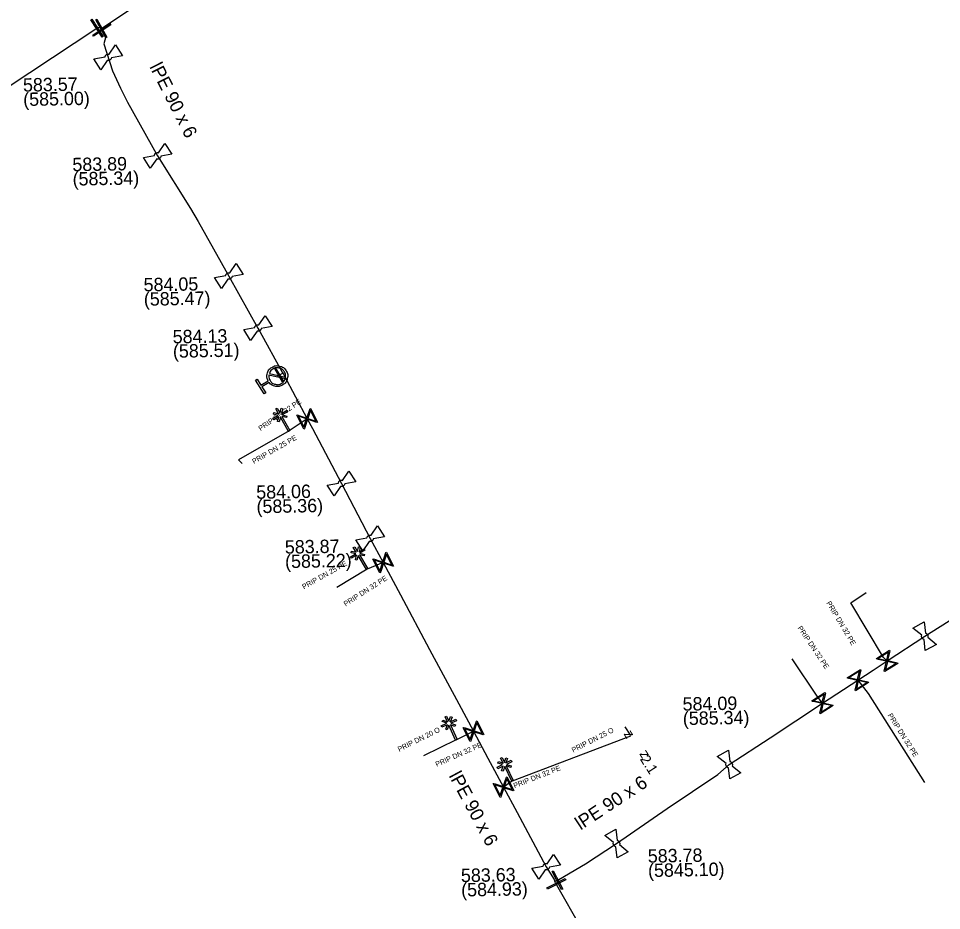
# Model space of a CAD drawing. Extents: x -643842 to -636370, y -1119190 to -1110210.
# Drawn here: x -641139.4 to -641049.6, y -1114033.6 to -1113946.9 of the extents above; entities that cross this region are included whole.
import ezdxf

# ---------------------------------------------------------------- set-up
doc = ezdxf.new("R2010")
doc.units = 0
for name, color, linetype in [('2', 7, 'Continuous'), ('22', 7, 'Continuous'), ('Default', 7, 'Continuous'), ('Level 10', 7, 'Continuous'), ('Level 16', 7, 'Continuous'), ('Level 20', 7, 'Continuous'), ('Level 21', 7, 'Continuous'), ('Level 23', 7, 'Continuous'), ('Level 27', 7, 'Continuous'), ('Level 28', 7, 'Continuous'), ('Level 33', 7, 'Continuous')]:
    doc.layers.add(name, color=color, linetype=linetype)

msp = doc.modelspace()

# ---------------------------------------------------------------- linework, layer by layer
at = {"layer": '2'}
for points in [[(-641114.104, -1113985.316), (-641114.371, -1113984.847), (-641114.235, -1113984.77), (-641113.971, -1113985.235), (-641113.847, -1113984.782), (-641113.697, -1113984.824), (-641113.819, -1113985.273), (-641113.319, -1113984.988), (-641113.241, -1113985.124), (-641113.75, -1113985.414), (-641113.293, -1113985.538), (-641113.334, -1113985.688), (-641113.781, -1113985.567), (-641112.998, -1113986.942), (-641113.133, -1113987.02), (-641113.92, -1113985.64), (-641114.044, -1113986.095), (-641114.194, -1113986.053), (-641114.07, -1113985.596), (-641114.578, -1113985.885), (-641114.655, -1113985.75), (-641114.155, -1113985.465), (-641114.602, -1113985.342), (-641114.561, -1113985.192), (-641114.104, -1113985.316)], [(-641106.556, -1113998.788), (-641106.835, -1113998.326), (-641106.701, -1113998.245), (-641106.425, -1113998.703), (-641106.313, -1113998.248), (-641106.162, -1113998.287), (-641106.273, -1113998.738), (-641105.779, -1113998.441), (-641105.699, -1113998.575), (-641106.2, -1113998.877), (-641105.74, -1113998.99), (-641105.778, -1113999.141), (-641106.228, -1113999.031), (-641105.411, -1114000.387), (-641105.544, -1114000.467), (-641106.364, -1113999.107), (-641106.477, -1113999.566), (-641106.628, -1113999.527), (-641106.515, -1113999.067), (-641107.016, -1113999.369), (-641107.097, -1113999.235), (-641106.604, -1113998.938), (-641107.054, -1113998.826), (-641107.016, -1113998.675), (-641106.556, -1113998.788)], [(-641097.685, -1114015.279), (-641097.904, -1114014.786), (-641097.761, -1114014.722), (-641097.544, -1114015.211), (-641097.376, -1114014.773), (-641097.231, -1114014.83), (-641097.397, -1114015.265), (-641096.871, -1114015.031), (-641096.807, -1114015.174), (-641097.343, -1114015.412), (-641096.9, -1114015.581), (-641096.956, -1114015.726), (-641097.389, -1114015.56), (-641096.746, -1114017.007), (-641096.889, -1114017.071), (-641097.534, -1114015.619), (-641097.702, -1114016.06), (-641097.848, -1114016.003), (-641097.679, -1114015.561), (-641098.213, -1114015.798), (-641098.276, -1114015.655), (-641097.751, -1114015.422), (-641098.183, -1114015.254), (-641098.127, -1114015.109), (-641097.685, -1114015.279)], [(-641092.27, -1114019.303), (-641092.508, -1114018.818), (-641092.367, -1114018.749), (-641092.132, -1114019.23), (-641091.981, -1114018.786), (-641091.834, -1114018.837), (-641091.984, -1114019.278), (-641091.466, -1114019.024), (-641091.397, -1114019.165), (-641091.924, -1114019.422), (-641091.475, -1114019.575), (-641091.525, -1114019.722), (-641091.964, -1114019.573), (-641091.268, -1114020.995), (-641091.408, -1114021.063), (-641092.107, -1114019.637), (-641092.259, -1114020.084), (-641092.406, -1114020.033), (-641092.254, -1114019.584), (-641092.779, -1114019.841), (-641092.847, -1114019.701), (-641092.331, -1114019.448), (-641092.769, -1114019.297), (-641092.719, -1114019.15), (-641092.27, -1114019.303)]]:
    msp.add_lwpolyline(points, dxfattribs=at)
at = {"layer": 'Default'}
for points in [[(-641130.984, -1113950.592), (-641130.978, -1113950.539), (-641130.952, -1113950.491), (-641130.913, -1113950.416), (-641130.844, -1113950.372), (-641130.775, -1113950.328), (-641130.689, -1113950.323), (-641130.636, -1113950.319), (-641130.585, -1113950.335)], [(-641130.364, -1113950.679), (-641130.371, -1113950.73), (-641130.396, -1113950.778), (-641130.437, -1113950.854), (-641130.506, -1113950.898), (-641130.575, -1113950.942), (-641130.659, -1113950.947), (-641130.713, -1113950.95), (-641130.764, -1113950.935)], [(-641126.179, -1113960.177), (-641126.173, -1113960.124), (-641126.147, -1113960.076), (-641126.108, -1113960.001), (-641126.039, -1113959.957), (-641125.97, -1113959.913), (-641125.884, -1113959.908), (-641125.831, -1113959.904), (-641125.78, -1113959.92)], [(-641125.559, -1113960.264), (-641125.566, -1113960.315), (-641125.591, -1113960.363), (-641125.632, -1113960.439), (-641125.701, -1113960.483), (-641125.77, -1113960.527), (-641125.854, -1113960.532), (-641125.908, -1113960.535), (-641125.959, -1113960.52)], [(-641119.249, -1113971.867), (-641119.243, -1113971.814), (-641119.217, -1113971.766), (-641119.178, -1113971.691), (-641119.109, -1113971.647), (-641119.04, -1113971.603), (-641118.954, -1113971.598), (-641118.901, -1113971.594), (-641118.85, -1113971.61)], [(-641118.629, -1113971.954), (-641118.636, -1113972.005), (-641118.661, -1113972.053), (-641118.702, -1113972.129), (-641118.771, -1113972.173), (-641118.84, -1113972.217), (-641118.924, -1113972.222), (-641118.978, -1113972.225), (-641119.029, -1113972.21)], [(-641116.419, -1113976.927), (-641116.413, -1113976.874), (-641116.387, -1113976.826), (-641116.348, -1113976.751), (-641116.279, -1113976.707), (-641116.21, -1113976.663), (-641116.124, -1113976.658), (-641116.071, -1113976.654), (-641116.02, -1113976.67)], [(-641115.799, -1113977.014), (-641115.806, -1113977.065), (-641115.831, -1113977.113), (-641115.872, -1113977.189), (-641115.941, -1113977.233), (-641116.01, -1113977.277), (-641116.094, -1113977.282), (-641116.148, -1113977.285), (-641116.199, -1113977.27)], [(-641115.124, -1113982.098), (-641115.289, -1113981.778), (-641115.205, -1113981.422), (-641115.11, -1113981.02), (-641114.757, -1113980.8), (-641114.405, -1113980.581), (-641114.003, -1113980.676), (-641113.6, -1113980.77), (-641113.38, -1113981.123), (-641113.162, -1113981.473), (-641113.255, -1113981.876), (-641113.348, -1113982.279), (-641113.7, -1113982.498), (-641114.053, -1113982.718), (-641114.456, -1113982.626), (-641114.814, -1113982.545), (-641115.027, -1113982.254)], [(-641113.421, -1113981.745), (-641113.388, -1113981.469), (-641113.541, -1113981.223), (-641113.718, -1113980.938), (-641114.046, -1113980.861), (-641114.373, -1113980.784), (-641114.66, -1113980.963), (-641114.905, -1113981.116), (-641114.998, -1113981.378)], [(-641115.039, -1113981.555), (-641115.075, -1113981.833), (-641114.92, -1113982.082), (-641114.742, -1113982.369), (-641114.415, -1113982.445), (-641114.088, -1113982.521), (-641113.801, -1113982.342), (-641113.553, -1113982.188), (-641113.462, -1113981.922)], [(-641108.289, -1113992.047), (-641108.283, -1113991.994), (-641108.257, -1113991.946), (-641108.218, -1113991.871), (-641108.149, -1113991.827), (-641108.08, -1113991.783), (-641107.994, -1113991.778), (-641107.941, -1113991.774), (-641107.89, -1113991.79)], [(-641107.669, -1113992.134), (-641107.676, -1113992.185), (-641107.701, -1113992.233), (-641107.742, -1113992.309), (-641107.811, -1113992.353), (-641107.88, -1113992.397), (-641107.964, -1113992.402), (-641108.018, -1113992.405), (-641108.069, -1113992.39)], [(-641105.509, -1113997.387), (-641105.503, -1113997.334), (-641105.477, -1113997.286), (-641105.438, -1113997.211), (-641105.369, -1113997.167), (-641105.3, -1113997.123), (-641105.214, -1113997.118), (-641105.161, -1113997.114), (-641105.11, -1113997.13)], [(-641104.889, -1113997.474), (-641104.896, -1113997.525), (-641104.921, -1113997.573), (-641104.962, -1113997.649), (-641105.031, -1113997.693), (-641105.1, -1113997.737), (-641105.184, -1113997.742), (-641105.238, -1113997.745), (-641105.289, -1113997.73)], [(-641051.314, -1114007.258), (-641051.365, -1114007.246), (-641051.411, -1114007.219), (-641051.484, -1114007.173), (-641051.524, -1114007.101), (-641051.563, -1114007.029), (-641051.562, -1114006.945), (-641051.562, -1114006.891), (-641051.543, -1114006.841)], [(-641051.186, -1114006.644), (-641051.134, -1114006.655), (-641051.088, -1114006.683), (-641051.016, -1114006.727), (-641050.976, -1114006.799), (-641050.937, -1114006.871), (-641050.938, -1114006.957), (-641050.938, -1114007.01), (-641050.956, -1114007.06)], [(-641070.334, -1114019.748), (-641070.385, -1114019.736), (-641070.431, -1114019.709), (-641070.504, -1114019.663), (-641070.544, -1114019.591), (-641070.583, -1114019.519), (-641070.582, -1114019.435), (-641070.582, -1114019.381), (-641070.563, -1114019.331)], [(-641070.206, -1114019.134), (-641070.154, -1114019.145), (-641070.108, -1114019.173), (-641070.036, -1114019.217), (-641069.996, -1114019.289), (-641069.957, -1114019.361), (-641069.958, -1114019.447), (-641069.958, -1114019.5), (-641069.976, -1114019.55)], [(-641081.294, -1114027.428), (-641081.345, -1114027.416), (-641081.391, -1114027.389), (-641081.464, -1114027.343), (-641081.504, -1114027.271), (-641081.543, -1114027.199), (-641081.542, -1114027.115), (-641081.542, -1114027.061), (-641081.523, -1114027.011)], [(-641081.166, -1114026.814), (-641081.114, -1114026.825), (-641081.068, -1114026.853), (-641080.996, -1114026.897), (-641080.956, -1114026.969), (-641080.917, -1114027.041), (-641080.918, -1114027.127), (-641080.918, -1114027.18), (-641080.936, -1114027.23)], [(-641088.379, -1114029.337), (-641088.373, -1114029.284), (-641088.347, -1114029.236), (-641088.308, -1114029.161), (-641088.239, -1114029.117), (-641088.17, -1114029.073), (-641088.084, -1114029.068), (-641088.031, -1114029.064), (-641087.98, -1114029.08)], [(-641087.759, -1114029.424), (-641087.766, -1114029.475), (-641087.791, -1114029.523), (-641087.832, -1114029.599), (-641087.901, -1114029.643), (-641087.97, -1114029.687), (-641088.054, -1114029.692), (-641088.108, -1114029.695), (-641088.159, -1114029.68)]]:
    msp.add_open_spline(points, degree=3, dxfattribs=at)
at = {"layer": 'Level 10'}
msp.add_lwpolyline([(-641080.418, -1114015.763), (-641079.877, -1114016.604)], dxfattribs=at)
at = {"layer": 'Level 16'}
for points in [[(-641132.279, -1113946.931), (-641131.177, -1113948.6), (-641131.281, -1113948.669), (-641132.383, -1113947), (-641132.279, -1113946.931)], [(-641130.435, -1113947.462), (-641132.095, -1113948.578), (-641132.164, -1113948.474), (-641130.504, -1113947.358), (-641130.435, -1113947.462)], [(-641131.769, -1113946.934), (-641130.802, -1113948.685), (-641130.912, -1113948.746), (-641131.878, -1113946.995), (-641131.769, -1113946.934)], [(-641113.711, -1113982.231), (-641114.47, -1113980.937), (-641114.389, -1113980.889), (-641113.63, -1113982.183), (-641113.711, -1113982.231)], [(-641111.654, -1113986.797), (-641112.327, -1113985.456), (-641112.268, -1113985.427), (-641112.147, -1113985.471), (-641111.35, -1113985.734), (-641111.045, -1113984.813), (-641110.986, -1113984.783), (-641110.313, -1113986.124), (-641110.372, -1113986.153), (-641111.294, -1113985.846), (-641111.557, -1113986.643), (-641111.595, -1113986.767), (-641111.654, -1113986.797)], [(-641111.002, -1113984.961), (-641111.266, -1113985.762), (-641110.467, -1113986.026), (-641111.002, -1113984.961)], [(-641111.64, -1113986.614), (-641111.377, -1113985.818), (-641112.172, -1113985.556), (-641111.64, -1113986.614)], [(-641104.264, -1114000.797), (-641104.937, -1113999.456), (-641104.878, -1113999.427), (-641104.757, -1113999.471), (-641103.96, -1113999.734), (-641103.655, -1113998.813), (-641103.596, -1113998.783), (-641102.923, -1114000.124), (-641102.982, -1114000.153), (-641103.904, -1113999.846), (-641104.167, -1114000.643), (-641104.205, -1114000.767), (-641104.264, -1114000.797)], [(-641104.25, -1114000.614), (-641103.987, -1113999.818), (-641104.782, -1113999.556), (-641104.25, -1114000.614)], [(-641103.612, -1113998.961), (-641103.876, -1113999.762), (-641103.077, -1114000.026), (-641103.612, -1113998.961)], [(-641055.945, -1114009.128), (-641054.678, -1114008.325), (-641054.643, -1114008.381), (-641054.675, -1114008.505), (-641054.858, -1114009.325), (-641053.91, -1114009.536), (-641053.875, -1114009.592), (-641055.142, -1114010.395), (-641055.177, -1114010.339), (-641054.963, -1114009.392), (-641055.783, -1114009.209), (-641055.91, -1114009.184), (-641055.945, -1114009.128)], [(-641055.762, -1114009.123), (-641054.944, -1114009.306), (-641054.762, -1114008.489), (-641055.762, -1114009.123)], [(-641054.054, -1114009.594), (-641054.877, -1114009.411), (-641055.059, -1114010.232), (-641054.054, -1114009.594)], [(-641058.775, -1114010.988), (-641057.508, -1114010.185), (-641057.473, -1114010.241), (-641057.505, -1114010.365), (-641057.688, -1114011.185), (-641056.74, -1114011.396), (-641056.705, -1114011.452), (-641057.972, -1114012.255), (-641058.007, -1114012.199), (-641057.793, -1114011.252), (-641058.613, -1114011.069), (-641058.74, -1114011.044), (-641058.775, -1114010.988)], [(-641058.592, -1114010.983), (-641057.774, -1114011.166), (-641057.592, -1114010.349), (-641058.592, -1114010.983)], [(-641056.884, -1114011.454), (-641057.707, -1114011.271), (-641057.889, -1114012.092), (-641056.884, -1114011.454)], [(-641062.215, -1114013.238), (-641060.948, -1114012.435), (-641060.913, -1114012.491), (-641060.945, -1114012.615), (-641061.128, -1114013.435), (-641060.18, -1114013.646), (-641060.145, -1114013.702), (-641061.412, -1114014.505), (-641061.447, -1114014.449), (-641061.233, -1114013.502), (-641062.053, -1114013.319), (-641062.18, -1114013.294), (-641062.215, -1114013.238)], [(-641062.032, -1114013.233), (-641061.214, -1114013.416), (-641061.032, -1114012.599), (-641062.032, -1114013.233)], [(-641060.324, -1114013.704), (-641061.147, -1114013.521), (-641061.329, -1114014.342), (-641060.324, -1114013.704)], [(-641095.474, -1114017.197), (-641096.147, -1114015.856), (-641096.088, -1114015.827), (-641095.967, -1114015.871), (-641095.17, -1114016.134), (-641094.865, -1114015.213), (-641094.806, -1114015.183), (-641094.133, -1114016.524), (-641094.192, -1114016.553), (-641095.114, -1114016.246), (-641095.377, -1114017.043), (-641095.415, -1114017.167), (-641095.474, -1114017.197)], [(-641094.822, -1114015.361), (-641095.086, -1114016.162), (-641094.287, -1114016.426), (-641094.822, -1114015.361)], [(-641095.46, -1114017.014), (-641095.197, -1114016.218), (-641095.992, -1114015.956), (-641095.46, -1114017.014)], [(-641092.554, -1114022.637), (-641093.227, -1114021.296), (-641093.168, -1114021.267), (-641093.047, -1114021.311), (-641092.25, -1114021.574), (-641091.945, -1114020.653), (-641091.886, -1114020.623), (-641091.213, -1114021.964), (-641091.272, -1114021.993), (-641092.194, -1114021.686), (-641092.457, -1114022.483), (-641092.495, -1114022.607), (-641092.554, -1114022.637)], [(-641091.902, -1114020.801), (-641092.166, -1114021.602), (-641091.367, -1114021.866), (-641091.902, -1114020.801)], [(-641092.54, -1114022.454), (-641092.277, -1114021.658), (-641093.072, -1114021.396), (-641092.54, -1114022.454)], [(-641087.382, -1114029.772), (-641086.467, -1114031.551), (-641086.578, -1114031.608), (-641087.493, -1114029.829), (-641087.382, -1114029.772)], [(-641086.162, -1114030.638), (-641087.941, -1114031.553), (-641087.998, -1114031.442), (-641086.219, -1114030.527), (-641086.162, -1114030.638)]]:
    msp.add_lwpolyline(points, dxfattribs=at)
at = {"layer": 'Level 21'}
for points in [[(-641146.95, -1113957.82), (-641131.78, -1113947.8), (-641131.47, -1113947.67), (-641131.369, -1113947.856), (-641131.34, -1113947.84), (-641121.88, -1113941.47), (-641119.09, -1113939.55), (-641101.11, -1113927.8), (-641096.4, -1113924.56), (-641076.04, -1113910.78), (-641072.804, -1113908.764), (-641055.16, -1113897.77), (-641047.883, -1113893.152), (-641040.79, -1113888.65), (-641029.84, -1113881.7), (-641026.26, -1113879.429), (-641023.55, -1113877.71), (-641023.227, -1113877.499)], [(-641131.369, -1113947.856), (-641131.299, -1113947.968), (-641131.23, -1113948.08)], [(-641131.23, -1113948.08), (-641130.91, -1113948.62), (-641131.1, -1113949.33), (-641130.25, -1113951.94), (-641129.49, -1113953.65), (-641128.81, -1113954.99), (-641125.87, -1113960.22), (-641122.67, -1113965.34), (-641121.91, -1113966.61), (-641118.94, -1113971.91), (-641116.11, -1113976.97), (-641115.93, -1113977.32), (-641113.742, -1113981.249), (-641113.67, -1113981.38), (-641113.6, -1113981.512), (-641111.32, -1113985.79), (-641110.81, -1113986.75), (-641107.98, -1113992.09), (-641105.2, -1113997.43), (-641103.93, -1113999.79), (-641102.246, -1114002.94), (-641099.41, -1114008.228), (-641096.575, -1114013.516), (-641095.14, -1114016.19), (-641093.74, -1114018.804), (-641092.22, -1114021.63), (-641090.905, -1114024.092), (-641088.07, -1114029.38), (-641087.3, -1114030.63), (-641087.23, -1114030.8)], [(-641087.23, -1114030.8), (-641087.1, -1114030.76), (-641086.98, -1114030.69), (-641086.85, -1114030.62), (-641084.26, -1114029.11), (-641081.23, -1114027.12), (-641076.29, -1114023.72), (-641071.37, -1114020.39), (-641070.27, -1114019.44), (-641066.29, -1114016.827), (-641061.28, -1114013.526), (-641061.18, -1114013.47), (-641057.74, -1114011.22), (-641056.26, -1114010.24), (-641054.91, -1114009.36), (-641051.25, -1114006.95), (-641046.16, -1114003.73)], [(-641084.68, -1114035.33), (-641087.03, -1114031.16), (-641087.08, -1114031.04), (-641087.16, -1114030.93), (-641087.23, -1114030.8)]]:
    msp.add_lwpolyline(points, dxfattribs=at)
at = {"layer": 'Level 23'}
for points in [[(-641113.67, -1113981.38), (-641113.8, -1113981.44), (-641114.05, -1113981.56), (-641114.14, -1113981.61), (-641114.23, -1113981.65)], [(-641111.32, -1113985.79), (-641113.068, -1113986.982)], [(-641113.068, -1113986.982), (-641118.002, -1113989.793), (-641117.642, -1113990.159)], [(-641105.48, -1114000.428), (-641108.442, -1114002.213)], [(-641103.93, -1113999.79), (-641105.48, -1114000.428)], [(-641055.251, -1114009.021), (-641058.438, -1114003.69), (-641056.946, -1114002.713)], [(-641061.71, -1114012.78), (-641064.126, -1114009.154)], [(-641054.91, -1114009.36), (-641055.25, -1114009.023), (-641055.251, -1114009.021)], [(-641057.74, -1114011.22), (-641056.76, -1114012.53)], [(-641061.18, -1114013.47), (-641061.71, -1114012.78)], [(-641056.76, -1114012.53), (-641051.264, -1114021.198)], [(-641096.82, -1114017.04), (-641095.14, -1114016.19)], [(-641091.335, -1114021.026), (-641079.827, -1114016.654)], [(-641096.82, -1114017.04), (-641099.998, -1114018.597)], [(-641091.34, -1114021.03), (-641092.22, -1114021.63)]]:
    msp.add_lwpolyline(points, dxfattribs=at)
at = {"layer": 'Level 28'}
for points in [[(-641130.585, -1113950.335), (-641129.962, -1113949.433)], [(-641129.962, -1113949.433), (-641129.286, -1113950.484), (-641130.364, -1113950.679)], [(-641130.764, -1113950.935), (-641131.388, -1113951.837), (-641132.064, -1113950.786), (-641130.984, -1113950.592)], [(-641125.78, -1113959.92), (-641125.157, -1113959.018)], [(-641125.157, -1113959.018), (-641124.481, -1113960.069), (-641125.559, -1113960.264)], [(-641125.959, -1113960.52), (-641126.583, -1113961.422), (-641127.259, -1113960.371), (-641126.179, -1113960.177)], [(-641118.85, -1113971.61), (-641118.227, -1113970.708)], [(-641118.227, -1113970.708), (-641117.551, -1113971.759), (-641118.629, -1113971.954)], [(-641119.029, -1113972.21), (-641119.653, -1113973.112), (-641120.329, -1113972.061), (-641119.249, -1113971.867)], [(-641116.02, -1113976.67), (-641115.397, -1113975.768)], [(-641115.397, -1113975.768), (-641114.721, -1113976.819), (-641115.799, -1113977.014)], [(-641116.199, -1113977.27), (-641116.823, -1113978.172), (-641117.499, -1113977.121), (-641116.419, -1113976.927)], [(-641107.89, -1113991.79), (-641107.267, -1113990.888)], [(-641107.267, -1113990.888), (-641106.591, -1113991.939), (-641107.669, -1113992.134)], [(-641108.069, -1113992.39), (-641108.693, -1113993.292), (-641109.369, -1113992.241), (-641108.289, -1113992.047)], [(-641105.11, -1113997.13), (-641104.487, -1113996.228)], [(-641104.487, -1113996.228), (-641103.811, -1113997.279), (-641104.889, -1113997.474)], [(-641105.289, -1113997.73), (-641105.913, -1113998.632), (-641106.589, -1113997.581), (-641105.509, -1113997.387)], [(-641051.543, -1114006.841), (-641052.401, -1114006.158), (-641051.307, -1114005.554), (-641051.186, -1114006.644)], [(-641050.099, -1114007.742), (-641051.193, -1114008.346), (-641051.314, -1114007.258)], [(-641050.956, -1114007.06), (-641050.099, -1114007.742)], [(-641070.563, -1114019.331), (-641071.421, -1114018.648), (-641070.327, -1114018.044), (-641070.206, -1114019.134)], [(-641069.119, -1114020.232), (-641070.213, -1114020.836), (-641070.334, -1114019.748)], [(-641069.976, -1114019.55), (-641069.119, -1114020.232)], [(-641081.523, -1114027.011), (-641082.381, -1114026.328), (-641081.287, -1114025.724), (-641081.166, -1114026.814)], [(-641080.079, -1114027.912), (-641081.173, -1114028.516), (-641081.294, -1114027.428)], [(-641080.936, -1114027.23), (-641080.079, -1114027.912)], [(-641087.98, -1114029.08), (-641087.357, -1114028.178)], [(-641087.357, -1114028.178), (-641086.681, -1114029.229), (-641087.759, -1114029.424)], [(-641088.159, -1114029.68), (-641088.783, -1114030.582), (-641089.459, -1114029.531), (-641088.379, -1114029.337)]]:
    msp.add_lwpolyline(points, dxfattribs=at)
at = {"layer": 'Level 33'}
for points in [[(-641113.462, -1113981.922), (-641115.039, -1113981.555)], [(-641114.998, -1113981.378), (-641113.421, -1113981.745)], [(-641115.027, -1113982.254), (-641115.724, -1113982.688), (-641115.359, -1113983.273), (-641115.515, -1113983.37), (-641116.341, -1113982.044), (-641116.185, -1113981.947), (-641115.821, -1113982.532), (-641115.124, -1113982.098)]]:
    msp.add_lwpolyline(points, dxfattribs=at)

# ---------------------------------------------------------------- texts
at = {"layer": '22'}
for s, rotation, p in [('PRIP DN 32 PE', 34.63077, (-641115.855, -1113987.009)), ('PRIP DN 25 PE', 29.89098, (-641116.502, -1113990.211)), ('PRIP DN 25 PE', 29.2931, (-641111.643, -1114002.408)), ('PRIP DN 32 PE', 32.75594, (-641107.577, -1114004.071)), ('PRIP DN 32 PE', 300.91058, (-641060.839, -1114003.72)), ('PRIP DN 32 PE', 304.0071, (-641063.644, -1114006.152)), ('PRIP DN 32 PE', 302.35315, (-641054.873, -1114014.646)), ('PRIP DN 20 O', 26.27418, (-641102.369, -1114018.205)), ('PRIP DN 25 O', 27.12577, (-641085.438, -1114018.29)), ('PRIP DN 32 PE', 23.94133, (-641098.715, -1114019.671)), ('PRIP DN 32 PE', 21.50775, (-641091.144, -1114021.75))]:
    msp.add_text(s, height=0.5, rotation=rotation, dxfattribs=at).set_placement(p)
at = {"layer": 'Level 10'}
for s, rotation, p in [('z', 302.77458, (-641080.568, -1114016.454)), ('z', 122.77454, (-641078.049, -1114018.52)), ('2.1', 302.77456, (-641078.986, -1114018.911))]:
    msp.add_text(s, height=1, rotation=rotation, dxfattribs=at).set_placement(p)
at = {"layer": 'Level 20'}
for rotation, p in [(296.90609, (-641126.69, -1113951.547)), (298.27415, (-641097.575, -1114020.522)), (33.29554, (-641084.72, -1114025.859))]:
    msp.add_text('lPE 90 x 6', height=1.3, rotation=rotation, dxfattribs=at).set_placement(p)
at = {"layer": 'Level 27'}
for s, p in [('583.57', (-641138.958, -1113953.973)), ('(585.00)', (-641138.934, -1113955.372)), ('583.89', (-641134.153, -1113961.717)), ('(585.34)', (-641134.129, -1113963.117)), ('584.05', (-641127.223, -1113973.407)), ('(585.47)', (-641127.199, -1113974.807)), ('584.13', (-641124.393, -1113978.467)), ('(585.51)', (-641124.369, -1113979.867)), ('584.06', (-641116.263, -1113993.587)), ('(585.36)', (-641116.239, -1113994.987)), ('583.87', (-641113.483, -1113998.927)), ('(585.22)', (-641113.459, -1114000.327)), ('584.09', (-641074.788, -1114014.199)), ('(585.34)', (-641074.764, -1114015.599)), ('583.78', (-641078.176, -1114028.985)), ('(5845.10)', (-641078.151, -1114030.385)), ('583.63', (-641096.353, -1114030.877)), ('(584.93)', (-641096.329, -1114032.277))]:
    msp.add_text(s, height=1.3, rotation=1, dxfattribs=at).set_placement(p)

doc.saveas('drawing.dxf')
